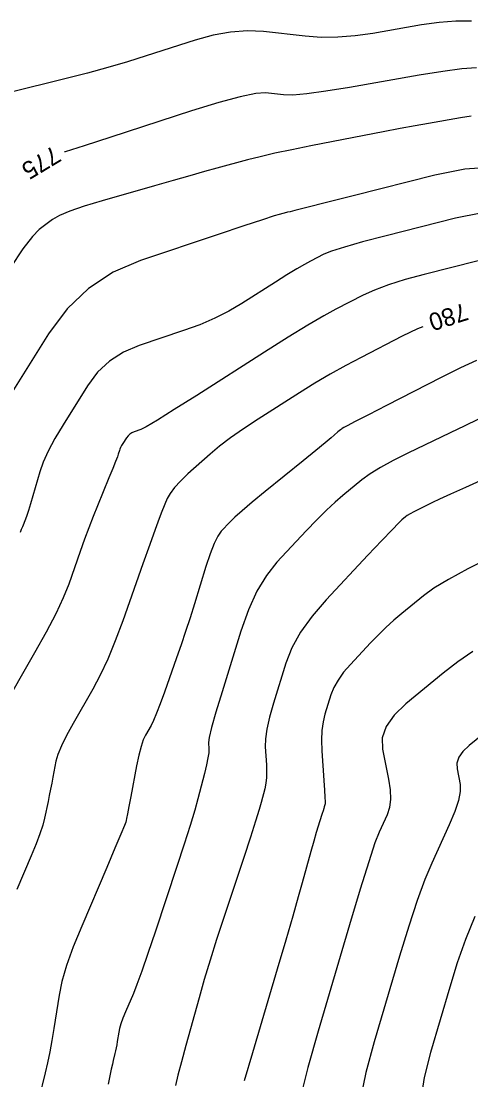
# Model space of a CAD drawing. Extents: x 2082232 to 2083549, y 592624 to 593832.
# Drawn here: x 2082991.75 to 2083009.63, y 593319.73 to 593361.87 of the extents above; entities that cross this region are included whole.
import ezdxf

# ---------------------------------------------------------------- set-up
doc = ezdxf.new("R2010")
doc.units = 0
doc.layers.add('DT_X_Contour_Major', color=7, linetype='Continuous')
doc.layers.add('DT_X_Contour_Minor', color=7, linetype='Continuous')

msp = doc.modelspace()

# ---------------------------------------------------------------- linework, layer by layer
at = {"layer": 'DT_X_Contour_Major'}
for points in [[(2083009.852, 593360.008), (2083009.277, 593359.965), (2083008.517, 593359.868), (2083007.571, 593359.715), (2083004.802, 593359.234), (2083003.86, 593359.08), (2083003.109, 593358.979), (2083002.551, 593358.93), (2083002.185, 593358.934), (2083001.464, 593359.013), (2083001.078, 593358.99), (2083000.458, 593358.863), (2082999.605, 593358.631), (2082998.518, 593358.294), (2082995.31, 593357.255), (2082994.255, 593356.913), (2082993.495, 593356.668), (2082993.475, 593356.662)], [(2083007.72, 593349.708), (2083007.508, 593349.619), (2083006.9, 593349.326), (2083005.268, 593348.488), (2083004.655, 593348.164), (2083004.041, 593347.82), (2083003.427, 593347.456), (2083002.811, 593347.073), (2083001.167, 593346.024), (2083000.587, 593345.642), (2083000.076, 593345.285), (2082999.637, 593344.952), (2082999.269, 593344.642), (2082998.38, 593343.848), (2082998.079, 593343.564), (2082997.841, 593343.305), (2082997.667, 593343.073), (2082997.556, 593342.867), (2082997.347, 593342.353), (2082997.24, 593342.079), (2082997.079, 593341.64), (2082996.862, 593341.037), (2082996.589, 593340.271), (2082995.788, 593338.007), (2082995.488, 593337.201), (2082995.19, 593336.478), (2082994.893, 593335.839), (2082994.598, 593335.284), (2082993.813, 593333.916), (2082993.549, 593333.437), (2082993.348, 593333.027), (2082993.209, 593332.686), (2082993.133, 593332.413), (2082993.011, 593331.778), (2082992.964, 593331.539), (2082992.917, 593331.297), (2082992.867, 593331.053), (2082992.817, 593330.808), (2082992.679, 593330.149), (2082992.608, 593329.87), (2082992.495, 593329.527), (2082992.342, 593329.121), (2082992.148, 593328.65), (2082991.576, 593327.31)], [(2083009.715, 593336.779), (2083009.107, 593336.366), (2083008.534, 593335.923), (2083007.051, 593334.703), (2083006.575, 593334.247), (2083006.261, 593333.793), (2083006.109, 593333.342), (2083006.118, 593332.893), (2083006.357, 593331.699), (2083006.42, 593331.275), (2083006.432, 593330.898), (2083006.391, 593330.567), (2083006.298, 593330.283), (2083005.98, 593329.589), (2083005.817, 593329.163), (2083005.567, 593328.406), (2083005.229, 593327.317), (2083004.804, 593325.897), (2083003.553, 593321.668), (2083003.145, 593320.222), (2083002.859, 593319.058)]]:
    msp.add_lwpolyline(points, dxfattribs=at)
at = {"layer": 'DT_X_Contour_Minor'}
for points in [[(2083009.655, 593361.868), (2083009.035, 593361.868), (2083008.374, 593361.818), (2083007.67, 593361.718), (2083005.739, 593361.382), (2083005.028, 593361.281), (2083004.341, 593361.228), (2083003.68, 593361.224), (2083003.044, 593361.269), (2083001.381, 593361.452), (2083000.743, 593361.483), (2083000.079, 593361.437), (2082999.389, 593361.315), (2082998.671, 593361.116), (2082996.721, 593360.485), (2082995.974, 593360.251), (2082995.194, 593360.024), (2082994.382, 593359.802), (2082993.537, 593359.587), (2082991.24, 593359.021)], [(2083009.642, 593358.088), (2083009.218, 593358.016), (2083007.94, 593357.794), (2083007.421, 593357.702), (2083006.822, 593357.592), (2083006.144, 593357.464), (2083005.387, 593357.318), (2083003.262, 593356.905), (2083002.507, 593356.754), (2083001.837, 593356.611), (2083001.252, 593356.475), (2083000.752, 593356.347), (2082999.532, 593356.016), (2082999.033, 593355.879), (2082998.454, 593355.717), (2082997.793, 593355.531), (2082997.051, 593355.319), (2082994.963, 593354.722), (2082994.253, 593354.508), (2082993.689, 593354.311), (2082993.27, 593354.133), (2082992.997, 593353.973), (2082992.463, 593353.571), (2082992.202, 593353.303), (2082991.82, 593352.802), (2082991.318, 593352.066)], [(2083010.529, 593356.057), (2083009.393, 593355.976), (2083008.202, 593355.743), (2083004.955, 593354.918), (2083003.885, 593354.646), (2083003.109, 593354.45), (2083002.628, 593354.329), (2083002.442, 593354.284), (2083002.337, 593354.263), (2083002.296, 593354.255), (2083002.251, 593354.245), (2083002.202, 593354.233), (2083002.15, 593354.219), (2083002.005, 593354.179), (2083001.813, 593354.118), (2083001.345, 593353.964), (2083000.601, 593353.718), (2082999.582, 593353.378), (2082996.497, 593352.349), (2082995.4, 593351.877), (2082994.425, 593351.233), (2082993.571, 593350.416), (2082992.837, 593349.426), (2082991.043, 593346.557)], [(2083010.024, 593354.226), (2083009.016, 593354.027), (2083006.258, 593353.326), (2083005.328, 593353.083), (2083004.606, 593352.88), (2083004.093, 593352.717), (2083003.788, 593352.594), (2083003.254, 593352.32), (2083003.016, 593352.19), (2083002.704, 593352.007), (2083002.318, 593351.769), (2083001.856, 593351.478), (2083000.527, 593350.63), (2083000.008, 593350.324), (2082999.448, 593350.042), (2082998.847, 593349.785), (2082998.205, 593349.552), (2082996.439, 593348.963), (2082995.814, 593348.697), (2082995.264, 593348.341), (2082994.788, 593347.894), (2082994.387, 593347.358), (2082993.418, 593345.807), (2082993.087, 593345.254), (2082992.821, 593344.757), (2082992.62, 593344.316), (2082992.485, 593343.932), (2082992.212, 593342.982), (2082992.117, 593342.656), (2082992.036, 593342.392), (2082991.969, 593342.189), (2082991.917, 593342.046), (2082991.795, 593341.748), (2082991.749, 593341.634), (2082991.704, 593341.515)], [(2083009.921, 593352.333), (2083007.77, 593351.787), (2083007.013, 593351.582), (2083006.357, 593351.375), (2083005.801, 593351.168), (2083005.344, 593350.96), (2083004.261, 593350.404), (2083003.779, 593350.141), (2083003.146, 593349.769), (2083002.362, 593349.287), (2083001.426, 593348.696), (2082998.73, 593346.975), (2082997.833, 593346.407), (2082997.164, 593345.991), (2082996.722, 593345.728), (2082996.509, 593345.619), (2082996.245, 593345.53), (2082996.151, 593345.49), (2082996.069, 593345.437), (2082995.997, 593345.37), (2082995.937, 593345.29), (2082995.792, 593345.058), (2082995.742, 593344.975), (2082995.702, 593344.9), (2082995.672, 593344.834), (2082995.652, 593344.777), (2082995.611, 593344.634), (2082995.577, 593344.535), (2082995.503, 593344.346), (2082995.391, 593344.065), (2082995.24, 593343.693), (2082994.787, 593342.581), (2082994.616, 593342.154), (2082994.445, 593341.71), (2082994.273, 593341.247), (2082994.1, 593340.766), (2082993.638, 593339.46), (2082993.423, 593338.922), (2082993.126, 593338.286), (2082992.746, 593337.554), (2082992.283, 593336.725), (2082990.94, 593334.384)], [(2083009.859, 593348.366), (2083009.216, 593348.07), (2083008.456, 593347.691), (2083006.275, 593346.572), (2083005.555, 593346.202), (2083005.034, 593345.933), (2083004.71, 593345.765), (2083004.584, 593345.697), (2083004.511, 593345.651), (2083004.48, 593345.629), (2083004.443, 593345.6), (2083004.398, 593345.563), (2083004.347, 593345.518), (2083004.2, 593345.387), (2083004.082, 593345.286), (2083003.835, 593345.083), (2083003.461, 593344.778), (2083002.959, 593344.369), (2083001.451, 593343.143), (2083000.939, 593342.723), (2083000.537, 593342.383), (2083000.242, 593342.122), (2083000.056, 593341.942), (2082999.705, 593341.566), (2082999.568, 593341.373), (2082999.421, 593341.076), (2082999.264, 593340.673), (2082999.097, 593340.167), (2082998.638, 593338.676), (2082998.464, 593338.123), (2082998.289, 593337.581), (2082998.111, 593337.051), (2082997.93, 593336.533), (2082997.446, 593335.165), (2082997.277, 593334.698), (2082997.131, 593334.322), (2082997.01, 593334.037), (2082996.913, 593333.843), (2082996.686, 593333.447), (2082996.6, 593333.26), (2082996.514, 593332.996), (2082996.427, 593332.654), (2082996.34, 593332.235), (2082996.106, 593331.015), (2082996.029, 593330.612), (2082995.972, 593330.317), (2082995.936, 593330.13), (2082995.92, 593330.051), (2082995.907, 593329.985), (2082995.855, 593329.853), (2082995.712, 593329.51), (2082995.477, 593328.953), (2082995.15, 593328.185), (2082994.155, 593325.851), (2082993.818, 593325.024), (2082993.556, 593324.29), (2082993.368, 593323.651), (2082993.254, 593323.107), (2082993.049, 593321.781), (2082992.97, 593321.297), (2082992.886, 593320.842), (2082992.797, 593320.414), (2082992.704, 593320.013), (2082992.448, 593318.983)], [(2083009.903, 593346.011), (2083009.397, 593345.765), (2083008.809, 593345.482), (2083007.13, 593344.678), (2083006.544, 593344.384), (2083006.043, 593344.109), (2083005.628, 593343.85), (2083005.299, 593343.609), (2083004.536, 593342.989), (2083004.231, 593342.726), (2083003.888, 593342.405), (2083003.507, 593342.025), (2083003.087, 593341.586), (2083001.919, 593340.337), (2083001.5, 593339.813), (2083001.122, 593339.181), (2083000.783, 593338.439), (2083000.483, 593337.588), (2082999.739, 593335.171), (2082999.495, 593334.366), (2082999.323, 593333.762), (2082999.223, 593333.359), (2082999.194, 593333.158), (2082999.212, 593332.89), (2082999.206, 593332.754), (2082999.174, 593332.549), (2082999.117, 593332.274), (2082999.033, 593331.929), (2082998.777, 593330.915), (2082998.652, 593330.462), (2082998.472, 593329.862), (2082998.235, 593329.116), (2082997.942, 593328.222), (2082997.085, 593325.645), (2082996.789, 593324.765), (2082996.545, 593324.059), (2082996.352, 593323.527), (2082996.21, 593323.168), (2082995.901, 593322.442), (2082995.797, 593322.187), (2082995.716, 593321.966), (2082995.66, 593321.779), (2082995.627, 593321.626), (2082995.571, 593321.264), (2082995.549, 593321.133), (2082995.526, 593321.008), (2082995.502, 593320.892), (2082995.476, 593320.782), (2082995.407, 593320.501), (2082995.375, 593320.364), (2082995.331, 593320.162), (2082995.275, 593319.896), (2082995.207, 593319.566)], [(2083010.148, 593343.64), (2083009.411, 593343.308), (2083008.825, 593343.042), (2083008.39, 593342.841), (2083008.107, 593342.706), (2083007.551, 593342.433), (2083007.362, 593342.338), (2083007.212, 593342.258), (2083007.1, 593342.192), (2083007.027, 593342.141), (2083006.885, 593342.024), (2083006.761, 593341.903), (2083006.495, 593341.626), (2083006.087, 593341.195), (2083005.537, 593340.61), (2083003.883, 593338.841), (2083003.317, 593338.186), (2083002.86, 593337.548), (2083002.513, 593336.926), (2083002.274, 593336.32), (2083001.783, 593334.727), (2083001.624, 593334.171), (2083001.516, 593333.696), (2083001.459, 593333.303), (2083001.452, 593332.992), (2083001.501, 593332.271), (2083001.51, 593332.009), (2083001.502, 593331.764), (2083001.477, 593331.535), (2083001.434, 593331.322), (2083001.296, 593330.777), (2083001.213, 593330.487), (2083001.07, 593330.024), (2083000.864, 593329.388), (2083000.598, 593328.58), (2082999.805, 593326.196), (2082999.521, 593325.325), (2082999.262, 593324.5), (2082999.028, 593323.723), (2082998.82, 593322.991), (2082998.299, 593321.104), (2082998.122, 593320.455), (2082997.982, 593319.923), (2082997.879, 593319.508)], [(2083010.45, 593340.544), (2083009.508, 593340.069), (2083008.744, 593339.653), (2083008.156, 593339.298), (2083007.745, 593339.003), (2083006.885, 593338.295), (2083006.565, 593338.023), (2083006.251, 593337.737), (2083005.943, 593337.438), (2083005.641, 593337.124), (2083004.842, 593336.27), (2083004.568, 593335.954), (2083004.348, 593335.645), (2083004.18, 593335.345), (2083004.065, 593335.053), (2083003.828, 593334.283), (2083003.753, 593333.976), (2083003.709, 593333.631), (2083003.694, 593333.247), (2083003.709, 593332.826), (2083003.789, 593331.653), (2083003.814, 593331.264), (2083003.83, 593330.978), (2083003.837, 593330.796), (2083003.834, 593330.715), (2083003.815, 593330.639), (2083003.803, 593330.598), (2083003.783, 593330.533), (2083003.754, 593330.444), (2083003.717, 593330.331), (2083003.606, 593329.997), (2083003.553, 593329.829), (2083003.479, 593329.576), (2083003.384, 593329.239), (2083003.266, 593328.816), (2083002.924, 593327.577), (2083002.765, 593327.013), (2083002.547, 593326.254), (2083002.267, 593325.297), (2083001.927, 593324.144), (2083000.941, 593320.808), (2083000.618, 593319.698)], [(2083010.328, 593333.67), (2083009.562, 593333.04), (2083009.317, 593332.805), (2083009.155, 593332.571), (2083009.076, 593332.338), (2083009.081, 593332.106), (2083009.204, 593331.49), (2083009.212, 593331.216), (2083009.143, 593330.858), (2083008.997, 593330.414), (2083008.774, 593329.885), (2083008.076, 593328.362), (2083007.8, 593327.702), (2083007.494, 593326.865), (2083007.16, 593325.851), (2083006.796, 593324.66), (2083005.787, 593321.246), (2083005.459, 593320.026), (2083005.234, 593318.925)], [(2083009.783, 593326.241), (2083009.422, 593325.324), (2083009.091, 593324.385), (2083008.788, 593323.422), (2083008.02, 593320.825), (2083007.774, 593319.829), (2083007.61, 593318.791)]]:
    msp.add_lwpolyline(points, dxfattribs=at)

# ---------------------------------------------------------------- texts
at = {"layer": 'DT_X_Contour_Major'}
for s, rotation, p in [('775', 211.0677, (2082993.035, 593356.935)), ('780', 198.0601, (2083009.373, 593350.668))]:
    msp.add_text(s, height=0.7, rotation=rotation, dxfattribs=at).set_placement(p)

doc.saveas('drawing.dxf')
